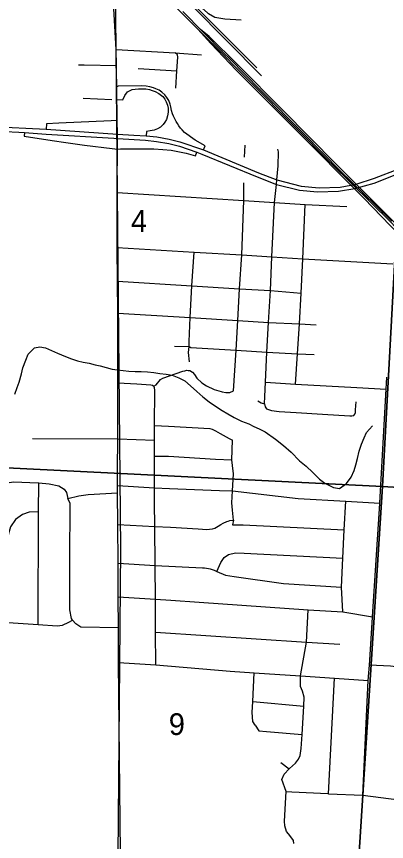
# Model space of a CAD drawing. Extents: x 114843 to 284848, y 317643 to 566895.
# Drawn here: x 206393 to 210163, y 362951 to 371355 of the extents above; entities that cross this region are included whole.
import ezdxf

# ---------------------------------------------------------------- set-up
doc = ezdxf.new("R2010")
doc.units = 0
for name, color, linetype in [('GM_X_City_Street', 7, 'Continuous'), ('GM_X_County_Road', 7, 'Continuous'), ('GM_X_Interchange_Ramps', 7, 'Continuous'), ('GM_X_Minor_River', 7, 'Continuous'), ('GM_X_Rail_Line', 7, 'Continuous'), ('GM_X_Section', 7, 'Continuous'), ('GM_X_Section_Text', 7, 'Continuous'), ('GM_X_State_Route', 7, 'Continuous'), ('GM_X_US_Route', 7, 'Continuous')]:
    doc.layers.add(name, color=color, linetype=linetype)

msp = doc.modelspace()

# ---------------------------------------------------------------- linework, layer by layer
at = {"layer": 'GM_X_City_Street'}
for p, q in [((207633.2, 370826.9), (208026, 370802.9)), ((207071.5, 370524.2), (207365.9, 370510)), ((208716.3, 369923.2), (208721.2, 370043.6)), ((206555.4, 367055.2), (207424.5, 367054.6)), ((207424.5, 367054.6), (207798.4, 367037.9)), ((209571, 363437.9), (209634.6, 364614.5)), ((208800.4, 364375.5), (209320.1, 364331.2)), ((209085.9, 363756.6), (209170.8, 363691.2))]:
    msp.add_line(p, q, dxfattribs=at)
for points in [[(207408.5, 371018.9), (208010.2, 370986), (208279, 370965.9)], [(208016.3, 370626.8), (208026, 370802.9), (208036.7, 370942.2), (208033.1, 370964.3), (208010.2, 370986)], [(207024.1, 370862.9), (207082.8, 370861.7), (207411.3, 370854.7)], [(208920.1, 367410.7), (208922.6, 367485.9), (208928.5, 367629.7), (208942.6, 367937), (208959.8, 368239.7), (208979.5, 368564.6), (208996.1, 368907.3), (209021.4, 369461), (209041.3, 369642.9), (209046, 369693.1), (209059.3, 369834.6), (209062.1, 369976.4), (209057.2, 370004.9)], [(208605.4, 367541.7), (208631.8, 367955.8), (208649.3, 368259.2), (208666.2, 368582.5), (208687.5, 368925.7), (208707.9, 369481.3), (208710.4, 369661)], [(207419.2, 369562.7), (208707.9, 369481.3), (209021.4, 369461), (209335.6, 369439.4), (209758.2, 369419.4)], [(209236.4, 367611), (209255.4, 367917.5), (209276.7, 368225.7), (209292.2, 368536.3), (209311.4, 368888), (209335.6, 369439.4)], [(207420.4, 369003), (208203.2, 368954.6), (208687.5, 368925.7), (208996.1, 368907.3), (209311.4, 368888), (210226.8, 368836.7)], [(208153.6, 368043.8), (208164.1, 368289.9), (208178.3, 368610.8), (208203.2, 368954.6)], [(207421.9, 368658.8), (208178.3, 368610.8), (208666.2, 368582.5), (208979.5, 368564.6), (209292.2, 368536.3)], [(207424.2, 368334.6), (208164.1, 368289.9), (208649.3, 368259.2), (208959.8, 368239.7), (209276.7, 368225.7), (209444.9, 368214.5)], [(208156.9, 367837), (208145.9, 367933.4), (208151.5, 367994.6), (208153.6, 368043.8)], [(208002, 367996.8), (208151.5, 367994.6), (208168.6, 367984.2), (208631.8, 367955.8), (208942.6, 367937), (209255.4, 367917.5), (209427, 367913.6)], [(207426.8, 367624.1), (207620.4, 367613.7), (207761.7, 367604.3), (207778.6, 367600.7), (207792.1, 367590.2), (207817.4, 367601.9), (207859.9, 367659), (207884.1, 367671.4), (208087.8, 367740.9), (208107.3, 367746.6), (208128.8, 367751.5), (208143.3, 367749.7), (208157.7, 367748), (208187.6, 367731.4), (208206.9, 367708.6), (208231, 367672.4), (208279.8, 367624.3), (208327.6, 367594.2), (208408.2, 367555.5), (208479.4, 367534.1), (208487.1, 367532), (208527.3, 367526.2), (208568.1, 367525.4), (208605.4, 367541.7)], [(208928.5, 367629.7), (209236.4, 367611), (209861.5, 367577.1), (210158.1, 367560.2)], [(207811.5, 364751.6), (207810.3, 365082.5), (207807.7, 365421.3), (207806.2, 365763.5), (207803.2, 366159.5), (207797.8, 366401.2), (207800.1, 366555.3), (207799.8, 366877.7), (207798.4, 367037.9), (207798.9, 367189.2), (207800.9, 367547.6), (207799.8, 367571.7), (207792.1, 367590.2)], [(208850.8, 367439.7), (208885.6, 367420.2), (208920.1, 367410.7)], [(208920.1, 367410.7), (208925.3, 367378.7), (208939.2, 367358.8), (208989.9, 367341.2), (209068.8, 367332.1), (209243.9, 367321.7), (209511.9, 367305.7), (209789.6, 367285.9), (209809.5, 367286), (209828.6, 367291.8), (209841, 367304.5), (209845.8, 367321.5), (209847.4, 367347.5), (209852.7, 367431)], [(207798.9, 367189.2), (207942.3, 367182.1), (208363.3, 367156.6), (208385.9, 367152.7), (208420.8, 367134.5), (208468.3, 367107.2), (208558.2, 367055.6), (208593.5, 367039.5)], [(208605, 366225.9), (208592.7, 366327), (208588.3, 366402), (208595.2, 366523.4), (208603.7, 366696.2), (208595, 366781.7), (208586.5, 366839), (208593.5, 367039.5)], [(207799.8, 366877.7), (207941.6, 366874.9), (208420.8, 366845.4), (208586.5, 366839)], [(206081.8, 365301.9), (206035.1, 365359.5), (206017.6, 365684.1), (206033.1, 366271.7), (206065.8, 366398.3), (206111, 366481), (206176.4, 366543.9), (206253.9, 366596.9), (206361.9, 366616.1), (206612.4, 366604.7), (206620.1, 366604.2), (206726.8, 366595.9), (206823.1, 366574.9), (206879.6, 366541.5), (206902, 366507.6), (206915, 366446.1)], [(206614.3, 365161.9), (206618.9, 366310.1), (206620.1, 366604.2)], [(207421.3, 366577), (207800.1, 366555.3), (207952.4, 366547.5), (208461.9, 366525.5), (208595.2, 366523.4), (209263.2, 366444.8), (209746.8, 366418), (210093.3, 366398.8)], [(206915, 366446.1), (207029, 366473.4), (207123.1, 366486.4), (207422.3, 366501.6)], [(207433.4, 365127.8), (207049.3, 365135.9), (206996.9, 365167.4), (206963.8, 365207.1), (206952.2, 365221.1), (206937.2, 365311.1), (206937.6, 365818.4), (206939.3, 366395.8), (206915, 366446.1)], [(209717.4, 365289.8), (209703.8, 365540.8), (209718.2, 365835.9), (209732.5, 366126.9), (209746.8, 366418)], [(206618.9, 366310.1), (206523.6, 366307.1), (206453.7, 366282.3), (206384.2, 366231.4), (206332.9, 366156.6), (206311.6, 366086.2), (206300.2, 366030), (206306.8, 365795.5), (206305.2, 365583), (206287.8, 365524.6), (206254.4, 365466.1), (206195, 365397.3), (206161.3, 365362.9), (206081.8, 365301.9)], [(207427, 366181.6), (207803.2, 366159.5), (207960.8, 366151.8), (208243.1, 366135.6), (208331.8, 366130.5), (208361, 366133), (208390.2, 366135.4), (208414.9, 366144.2), (208448.2, 366164.9), (208473.7, 366179.4), (208499.2, 366193.9), (208534.8, 366210.6), (208550.8, 366215.5), (208566.8, 366220.4), (208605, 366225.9), (208592.4, 366176.9), (208702.6, 366176.1), (209732.5, 366126.9)], [(208433.9, 365702.6), (208476.2, 365794.5), (208509.7, 365843), (208553.5, 365873.6), (208625.5, 365890.4), (208713.8, 365889.3), (209718.2, 365835.9)], [(207430.2, 365787.8), (207806.2, 365763.5), (208288.3, 365738.8), (208309.6, 365737.7), (208349.2, 365731.8), (208365.8, 365729.3), (208386.7, 365722.7), (208407.6, 365716), (208433.9, 365702.6), (208521.7, 365664), (208611.7, 365649.7), (209114.2, 365580.6), (209703.8, 365540.8)], [(207429.3, 365442.2), (207807.7, 365421.3), (207967.1, 365410.9), (208254.5, 365389.9), (209364, 365312.3), (209717.4, 365289.8), (210020.4, 365239.9)], [(206081.8, 365301.9), (206150.8, 365224.4), (206215.3, 365193), (206307.6, 365182), (206614.3, 365161.9), (206806.8, 365149.3), (206862.8, 365156), (206926.6, 365184.7), (206963.8, 365207.1)], [(209218.8, 362932.1), (209213.7, 362960.6), (209189.5, 362999.1), (209164.7, 363027.5), (209143.8, 363054), (209125.8, 363109), (209122.5, 363158), (209139.5, 363460.3), (209097.8, 363582.2), (209119.3, 363636.6), (209170.8, 363691.2), (209174.8, 363695.4), (209236.3, 363750.2), (209266, 363790.7), (209281.6, 363826.9), (209294.9, 363897.3), (209303.3, 364042.1), (209320.1, 364331.2), (209325.3, 364421.2), (209308.6, 364483.2), (209288.1, 364529.1), (209285.4, 364585.3), (209286.3, 364637.7), (209346.4, 364981.1), (209364, 365312.3)], [(207810.3, 365082.5), (209346.4, 364981.1), (209687.4, 364960)], [(207432.9, 364774.7), (207811.5, 364751.6), (208568.4, 364686.1), (208813.5, 364669.5), (209286.3, 364637.7), (209634.6, 364614.5), (209977.3, 364591.7)], [(210186.7, 361164.9), (210196.6, 361932.4), (210222.3, 362332.7), (210248.4, 362738.2), (210289.6, 363377.1), (210292.3, 363420.6), (210318.4, 363825.8), (210368, 364614.8), (210365.6, 364652.9), (210355.2, 364686.9), (210349.5, 364695.6), (210340.9, 364708.8), (210318.7, 364724.6), (210282.5, 364728.2), (210204.2, 364737.4), (209987.8, 364748.4)], [(208825.1, 364135), (208800.6, 364172.9), (208795.6, 364265.2), (208800.4, 364375.5), (208813.5, 364669.5)], [(208825.1, 364135), (208861.8, 364077.3), (208940.1, 364070.1), (209303.3, 364042.1)], [(209139.5, 363460.3), (209197.7, 363458.1), (209564, 363438.3), (209571, 363437.9), (209923, 363424), (210289.6, 363377.1)]]:
    msp.add_lwpolyline(points, dxfattribs=at)
at = {"layer": 'GM_X_County_Road'}
msp.add_lwpolyline([(209781.4, 361187.4), (209808.4, 361638.8), (209842.7, 362064.6), (209865.2, 362463), (209887.8, 362827.4), (209923, 363424), (209977.3, 364591.7), (209987.8, 364748.4), (210020.1, 365234.5), (210020.4, 365239.9), (210093.1, 366395.1), (210093.3, 366398.8), (210125.1, 366951.2), (210158.1, 367560.2), (210167.3, 367681.1)], dxfattribs=at)
at = {"layer": 'GM_X_Interchange_Ramps'}
for points in [[(207957.8, 370463.8), (207944.2, 370499.1), (207925.3, 370531.8), (207904, 370558.5), (207874.3, 370585.8), (207847.5, 370603.8), (207814.4, 370619.7), (207787.6, 370628.4), (207752.3, 370638), (207712.7, 370645.1), (207663.2, 370648.6), (207428.9, 370646.8), (207415.6, 370639.9)], [(207417, 370508.9), (207475, 370507.8), (207497, 370550.7), (207525.7, 370587.2), (207549.6, 370600.9), (207572.5, 370610.2), (207601.4, 370616.5), (207637.3, 370620), (207675.6, 370620.1), (207709.6, 370617.1), (207746.9, 370610.4), (207775.7, 370602.6), (207806.5, 370592.5), (207844.7, 370572.3), (207883.3, 370539.3), (207904.1, 370512.7), (207918.6, 370487.1), (207931.3, 370453.7), (207937.8, 370421.5), (207939, 370381.4), (207933.1, 370344), (207919.8, 370306.4), (207905.4, 370280.1), (207886, 370254.5), (207859.8, 370229.6), (207829.8, 370209.5), (207795.4, 370195.7), (207755.2, 370189.1), (207717.7, 370185.2), (207713.2, 370140)], [(208298.2, 369996.8), (208314.2, 370039.3), (208213.2, 370097), (208106, 370172.6), (208080.3, 370199.9), (208064.6, 370218.8), (208047.4, 370241.8), (208032.9, 370263.6), (208019.1, 370286.8), (208005.2, 370313.6), (207993.2, 370340.5), (207983.9, 370364.7), (207973.7, 370396.8), (207964.4, 370435.5), (207957.8, 370463.8)], [(207419.5, 370295.2), (207357.3, 370292.9), (206825.6, 370267.3), (206698, 370260.8), (206696.5, 370208.1)], [(206473.6, 370174), (206471.3, 370135.5), (206755.3, 370090.5), (206896.7, 370070.5)], [(206896.7, 370070.5), (206941.9, 370064.1), (207086, 370046.1), (207367.5, 370008.9), (207422.7, 370005.3)], [(207422.7, 370005.3), (207453.4, 370005.7), (207791.5, 370006.4), (207885.5, 370000.4), (207967.9, 369992.1), (208037.2, 369978.4), (208120.7, 369962.1), (208217.7, 369937.1), (208231.5, 369974.5)]]:
    msp.add_lwpolyline(points, dxfattribs=at)
at = {"layer": 'GM_X_Minor_River'}
msp.add_lwpolyline([(206374.7, 367506.4), (206400.8, 367576.4), (206419, 367630.5), (206443.1, 367714.7), (206457.3, 367774.7), (206487.4, 367854.9), (206511.6, 367915), (206575.7, 367981), (206631.7, 367989), (206689.6, 367978.9), (206749.6, 367952.8), (206811.5, 367924.7), (206893.4, 367890.6), (206955.3, 367868.5), (207015.2, 367848.4), (207071.2, 367834.3), (207133.1, 367822.2), (207195.1, 367808.1), (207247, 367796.1), (207306.9, 367780), (207368.9, 367763.9), (207420.8, 367755.8), (207478.8, 367749.8), (207536.8, 367743.7), (207602.7, 367739.6), (207662.7, 367737.6), (207726.7, 367735.5), (207792.6, 367727.5), (207852.6, 367719.4), (207918.5, 367711.3), (207978.5, 367701.2), (208046.4, 367675.1), (208108.3, 367645), (208166.2, 367592.9), (208232, 367534.7), (208291.9, 367480.6), (208355.7, 367430.4), (208421.6, 367384.3), (208487.5, 367342.1), (208547.4, 367308), (208609.3, 367271.9), (208687.1, 367231.8), (208759.1, 367205.7), (208811, 367177.6), (208866.9, 367155.5), (208926.8, 367123.4), (209030.6, 367051.1), (209114.4, 366984.9), (209192.2, 366916.8), (209276, 366830.5), (209343.8, 366774.4), (209413.7, 366710.2), (209481.5, 366642), (209535.4, 366601.9), (209621.2, 366555.7), (209683.2, 366547.7), (209755.3, 366597.7), (209801.4, 366663.7), (209833.5, 366729.8), (209851.7, 366787.9), (209865.8, 366852), (209884, 366926.1), (209908.1, 366998.2), (209934.3, 367064.3), (209958.4, 367116.4), (210018.5, 367184.5)], dxfattribs=at)
at = {"layer": 'GM_X_Rail_Line'}
for points in [[(206159.8, 358546.3), (207233.4, 361761.8), (207398.8, 362227.2), (207425.6, 362410.3), (207456.4, 365927.7), (207396.8, 372098.2)], [(207390.9, 372088.2), (207819.1, 371652), (208357, 371112.1), (209215.7, 370245), (209605.4, 369851.2), (210204.6, 369262.6), (210462.1, 368990.1), (210815.8, 368626.1), (211031.6, 368412.5), (211198.6, 368244.3), (211715.5, 367723.9), (212426.2, 367013), (213142, 366290.4), (213623.1, 365804.8), (214083.4, 365350.6), (214108.3, 365326), (214944.3, 364482.8), (215573.8, 363853.4), (215935.3, 363480.9), (216079.6, 363336.7), (216333.3, 363082.2)], [(207713, 371920.5), (207748.2, 371890.1), (208185.4, 371459.2), (208889.3, 370752.4)], [(208680.7, 371317.2), (208514, 371328.1), (208414.9, 371344.8), (208350.4, 371380.8), (208301.4, 371425.5), (208151, 371524.9)], [(208151, 371524.9), (208329.8, 371345.9), (208705.8, 370966.6), (208840.5, 370833.9)], [(210217.3, 369270.6), (210048.5, 369437.9), (209694.7, 369778.2), (209324, 370156.9), (208874, 370607.6), (208569.2, 370920.9), (208497.4, 370989.6), (208089, 371405)], [(208241.7, 371227.9), (208371.4, 371081.6), (208632.8, 370807.3), (209228.1, 370211.5), (209933.6, 369501.3), (210201.6, 369225.4), (210288.1, 369135.9)], [(210604.9, 368889.9), (210455.3, 369043.2), (210054.5, 369446.8), (209648.8, 369849.5), (209106, 370401.3), (208648.5, 370862.1), (208356.3, 371152.9), (208268.9, 371222)]]:
    msp.add_lwpolyline(points, dxfattribs=at)
at = {"layer": 'GM_X_Section'}
for points in [[(210406.1, 371835), (210120.7, 366565.7), (204854.1, 366827.9), (205184.9, 372126.8)], [(213087.1, 371692.2), (215761.4, 371549.8), (215434, 366240.4), (210120.7, 366565.7), (210406.1, 371835)], [(210120.7, 366565.7), (215434, 366240.4), (215134.9, 360875), (209779.5, 361186.3)]]:
    msp.add_lwpolyline(points, close=True, dxfattribs=at)
msp.add_lwpolyline([(204854.1, 366827.9), (210120.7, 366565.7), (209779.5, 361186.3)], dxfattribs=at)
at = {"layer": 'GM_X_State_Route'}
for points in [[(203086.5, 370551.8), (203240.1, 370530.8), (203383.6, 370511.5), (203601.8, 370482), (204512.3, 370346.2), (205020.8, 370278.9), (205525.5, 370225.9), (205614.7, 370217.2), (205994.3, 370196.3), (206417.8, 370176.6)], [(206137.2, 370234.9), (206696.5, 370208.1), (207421, 370156.6), (207588.7, 370146.7), (207713.2, 370140), (207823, 370128.3), (207948.3, 370105.6), (208058.3, 370079.9), (208298.2, 369996.8), (208860, 369763.2), (209046, 369693.1), (209291.8, 369627.4), (209476.7, 369610.6), (209690.7, 369617.7), (209854.9, 369646), (210042.1, 369707.2), (210288.7, 369802.1)], [(206417.8, 370176.6), (206473.6, 370174), (206695, 370155.5), (207384.1, 370115.7)], [(207384.1, 370115.7), (207421.5, 370113.5), (207708.6, 370094.7), (207818.5, 370083), (207943.8, 370060.3), (208053.7, 370034.7), (208231.5, 369974.5), (208282.2, 369954.3), (208844, 369720.7), (209041.3, 369642.9), (209275.8, 369584.9), (209460.8, 369568.1), (209674.8, 369575.2), (209840, 369601.5), (210036.9, 369658.5), (210286.1, 369755.2), (210412.5, 369805), (210606.5, 369880.8), (210801.9, 369957.2), (211006.8, 370036.8)]]:
    msp.add_lwpolyline(points, dxfattribs=at)
at = {"layer": 'GM_X_US_Route'}
for p, q in [((207422.7, 370005.3), (207421.5, 370113.5)), ((207419.9, 369661.1), (207422.7, 370005.3))]:
    msp.add_line(p, q, dxfattribs=at)
for points in [[(207412.4, 370801), (207411.3, 370854.7), (207408.5, 371018.9), (207381.8, 371494.9), (207380.8, 371556.8), (207380.4, 371582.7)], [(207421.5, 370113.5), (207421, 370156.6), (207419.5, 370295.2), (207418.2, 370407.8), (207417, 370508.9), (207415.6, 370639.9), (207412.4, 370801)], [(207097.9, 361329.6), (207251.9, 361785.6), (207385.1, 362204.5), (207414.9, 362357.1), (207434.9, 362475.5), (207447.4, 362604.3), (207451.9, 362837), (207432.9, 364774.7), (207433.4, 365127.8), (207429.3, 365442.2), (207430.2, 365787.8), (207427, 366181.6), (207422.3, 366501.6), (207421.3, 366577), (207423, 366744.8), (207424.5, 367054.6), (207426.8, 367624.1), (207425.3, 367734.7), (207424.2, 368334.6), (207421.9, 368658.8), (207420.4, 369003), (207419.2, 369562.7), (207419.9, 369661.1)]]:
    msp.add_lwpolyline(points, dxfattribs=at)

# ---------------------------------------------------------------- texts
at = {"layer": 'GM_X_Section_Text'}
for s, rotation, p in [('4', 0.41355, (207558.8, 369160.7)), ('9', 0.41353, (207945.6, 364035.4))]:
    msp.add_text(s, height=221, rotation=rotation, dxfattribs=at).set_placement(p)

doc.saveas('drawing.dxf')
